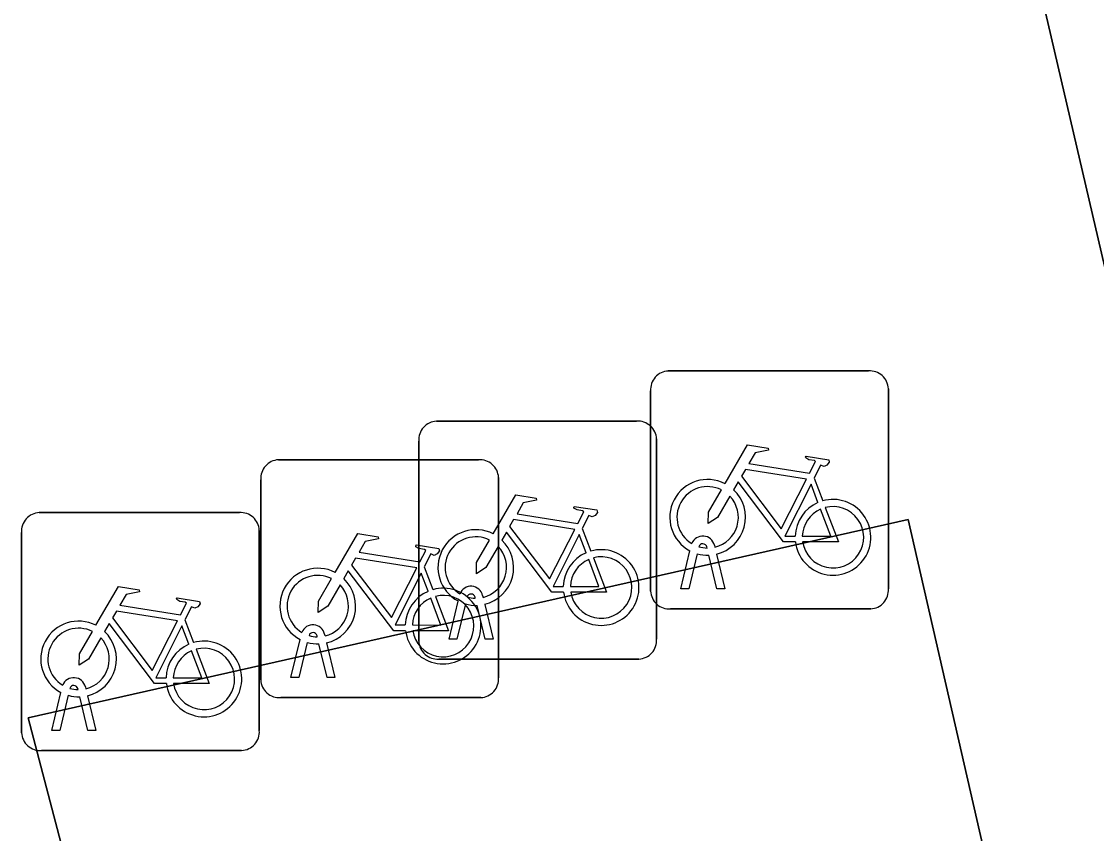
# Model space of a CAD drawing. Extents: x 158031 to 159244, y 380104 to 381214.
# Drawn here: x 158743.853 to 158748.37, y 381148.72 to 381152.131 of the extents above; entities that cross this region are included whole.
import ezdxf

# ---------------------------------------------------------------- set-up
doc = ezdxf.new("R2010")
doc.units = 0
for name, color, linetype in [('IMGEO_Fietsenrek', 7, 'Continuous'), ('IMGEO_Fietspad_open', 7, 'Continuous'), ('IMGEO_Groenvoorziening', 7, 'Continuous'), ('IMGEO_Voetpad_open', 7, 'Continuous')]:
    doc.layers.add(name, color=color, linetype=linetype)

msp = doc.modelspace()

# ---------------------------------------------------------------- linework, layer by layer
at = {"layer": 'IMGEO_Fietsenrek'}
for p, q in [((158746.5709, 381150.6625), (158747.4118, 381150.6625)), ((158747.4118, 381150.6625), (158746.5709, 381150.6625)), ((158746.4965, 381149.7379), (158746.4965, 381150.5788)), ((158746.4965, 381150.5788), (158746.4965, 381149.7379)), ((158747.4955, 381150.5881), (158747.4955, 381149.7472)), ((158747.4955, 381149.7472), (158747.4955, 381150.5881)), ((158745.5969, 381150.4515), (158746.4378, 381150.4515)), ((158746.4378, 381150.4515), (158745.5969, 381150.4515)), ((158746.5215, 381150.3771), (158746.5215, 381149.5362)), ((158746.5215, 381149.5362), (158746.5215, 381150.3771)), ((158745.5225, 381149.5269), (158745.5225, 381150.3678)), ((158745.5225, 381150.3678), (158745.5225, 381149.5269)), ((158744.9329, 381150.2895), (158745.7738, 381150.2895)), ((158745.7738, 381150.2895), (158744.9329, 381150.2895)), ((158744.8585, 381149.3649), (158744.8585, 381150.2058)), ((158744.8585, 381150.2058), (158744.8585, 381149.3649)), ((158745.8575, 381150.2151), (158745.8575, 381149.3742)), ((158745.8575, 381149.3742), (158745.8575, 381150.2151)), ((158747.1832, 381150.2122), (158747.2195, 381150.117)), ((158743.9279, 381150.0675), (158744.7688, 381150.0675)), ((158744.7688, 381150.0675), (158743.9279, 381150.0675)), ((158743.8535, 381149.1429), (158743.8535, 381149.9838)), ((158743.8535, 381149.9838), (158743.8535, 381149.1429)), ((158744.8525, 381149.9931), (158744.8525, 381149.1522)), ((158744.8525, 381149.1522), (158744.8525, 381149.9931)), ((158746.2092, 381150.0012), (158746.2455, 381149.906)), ((158746.7339, 381149.9189), (158746.7329, 381149.9232)), ((158746.7646, 381149.9304), (158746.7664, 381149.9225)), ((158746.6235, 381149.7473), (158746.6618, 381149.9073)), ((158746.6922, 381149.8951), (158746.6569, 381149.7473)), ((158746.775, 381149.7473), (158746.7411, 381149.889)), ((158746.7734, 381149.8933), (158746.8084, 381149.7473)), ((158745.5452, 381149.8392), (158745.5815, 381149.744)), ((158746.6569, 381149.7473), (158746.6235, 381149.7473)), ((158746.8084, 381149.7473), (158746.775, 381149.7473)), ((158745.6495, 381149.5363), (158745.6878, 381149.6963)), ((158745.7599, 381149.7079), (158745.7589, 381149.7122)), ((158745.7906, 381149.7194), (158745.7924, 381149.7115)), ((158745.7182, 381149.6841), (158745.6829, 381149.5363)), ((158745.801, 381149.5363), (158745.7671, 381149.678)), ((158745.7994, 381149.6823), (158745.8344, 381149.5363)), ((158747.4211, 381149.6635), (158746.5802, 381149.6635)), ((158746.5802, 381149.6635), (158747.4211, 381149.6635)), ((158744.5402, 381149.6172), (158744.5765, 381149.522)), ((158744.9855, 381149.3743), (158745.0238, 381149.5343)), ((158745.0542, 381149.5221), (158745.0189, 381149.3743)), ((158745.0959, 381149.5459), (158745.0949, 381149.5502)), ((158745.137, 381149.3743), (158745.1031, 381149.516)), ((158745.1266, 381149.5574), (158745.1284, 381149.5495)), ((158745.1354, 381149.5203), (158745.1704, 381149.3743)), ((158745.6829, 381149.5363), (158745.6495, 381149.5363)), ((158745.8344, 381149.5363), (158745.801, 381149.5363)), ((158746.4471, 381149.4525), (158745.6062, 381149.4525)), ((158745.6062, 381149.4525), (158746.4471, 381149.4525)), ((158744.1216, 381149.3354), (158744.1234, 381149.3275)), ((158745.0189, 381149.3743), (158744.9855, 381149.3743)), ((158745.1704, 381149.3743), (158745.137, 381149.3743)), ((158743.9805, 381149.1523), (158744.0188, 381149.3123)), ((158744.0492, 381149.3001), (158744.0139, 381149.1523)), ((158744.0909, 381149.3239), (158744.0899, 381149.3282)), ((158744.132, 381149.1523), (158744.0981, 381149.294)), ((158744.1304, 381149.2983), (158744.1654, 381149.1523)), ((158745.7831, 381149.2905), (158744.9422, 381149.2905)), ((158744.9422, 381149.2905), (158745.7831, 381149.2905)), ((158744.0139, 381149.1523), (158743.9805, 381149.1523)), ((158744.1654, 381149.1523), (158744.132, 381149.1523)), ((158744.7781, 381149.0685), (158743.9372, 381149.0685)), ((158743.9372, 381149.0685), (158744.7781, 381149.0685))]:
    msp.add_line(p, q, dxfattribs=at)
for points in [[(158746.8091, 381150.1892), (158746.9038, 381150.3527), (158746.99, 381150.3389), (158746.9917, 381150.3302), (158746.9356, 381150.3193), (158746.9094, 381150.274), (158747.1646, 381150.2332)], [(158747.1646, 381150.2332), (158747.1896, 381150.282), (158747.1845, 381150.286), (158747.1613, 381150.2897), (158747.1486, 381150.2972), (158747.1476, 381150.3003), (158747.1498, 381150.3049), (158747.2446, 381150.2898), (158747.2469, 381150.2795), (158747.2375, 381150.2671), (158747.2251, 381150.2607), (158747.2106, 381150.2669), (158747.1832, 381150.2122)], [(158747.1517, 381150.208), (158746.8949, 381150.249), (158746.8782, 381150.2202), (158747.0452, 381149.9999), (158747.1517, 381150.208)], [(158747.1048, 381149.9445), (158747.0551, 381149.9446), (158746.8644, 381150.1963), (158746.8454, 381150.1635)], [(158746.8298, 381150.1367), (158746.7782, 381150.0475), (158746.7383, 381150.0215), (158746.7395, 381150.069), (158746.794, 381150.1632)], [(158747.1997, 381150.11), (158747.1704, 381150.1868), (158747.061, 381149.9687), (158747.1037, 381149.9686)], [(158745.8351, 381149.9782), (158745.9298, 381150.1417), (158746.016, 381150.1279), (158746.0177, 381150.1192), (158745.9616, 381150.1083), (158745.9354, 381150.063), (158746.1906, 381150.0222)], [(158746.1906, 381150.0222), (158746.2156, 381150.071), (158746.2105, 381150.075), (158746.1873, 381150.0787), (158746.1746, 381150.0862), (158746.1736, 381150.0893), (158746.1758, 381150.0939), (158746.2706, 381150.0788), (158746.2729, 381150.0685), (158746.2635, 381150.0561), (158746.2511, 381150.0497), (158746.2366, 381150.0559), (158746.2092, 381150.0012)], [(158747.1337, 381149.9685), (158747.2536, 381149.9683), (158747.2104, 381150.0819)], [(158747.2302, 381150.0888), (158747.2852, 381149.9442), (158747.1351, 381149.9445)], [(158746.1777, 381149.997), (158745.9209, 381150.038), (158745.9042, 381150.0092), (158746.0712, 381149.7889), (158746.1777, 381149.997)], [(158745.1711, 381149.8162), (158745.2658, 381149.9797), (158745.352, 381149.9659), (158745.3537, 381149.9572), (158745.2976, 381149.9463), (158745.2714, 381149.901), (158745.5266, 381149.8602)], [(158746.1308, 381149.7335), (158746.0811, 381149.7336), (158745.8904, 381149.9853), (158745.8714, 381149.9525)], [(158746.2257, 381149.899), (158746.1964, 381149.9758), (158746.087, 381149.7577), (158746.1297, 381149.7576)], [(158745.5266, 381149.8602), (158745.5516, 381149.909), (158745.5465, 381149.913), (158745.5233, 381149.9167), (158745.5106, 381149.9242), (158745.5096, 381149.9273), (158745.5118, 381149.9319), (158745.6066, 381149.9168), (158745.6089, 381149.9065), (158745.5995, 381149.8941), (158745.5871, 381149.8877), (158745.5726, 381149.8939), (158745.5452, 381149.8392)], [(158745.8558, 381149.9257), (158745.8042, 381149.8365), (158745.7643, 381149.8105), (158745.7655, 381149.858), (158745.82, 381149.9522)], [(158745.5137, 381149.835), (158745.2569, 381149.876), (158745.2402, 381149.8472), (158745.4072, 381149.6269), (158745.5137, 381149.835)], [(158746.2562, 381149.8778), (158746.3112, 381149.7332), (158746.1611, 381149.7335)], [(158746.1597, 381149.7575), (158746.2796, 381149.7573), (158746.2364, 381149.8709)], [(158745.1918, 381149.7637), (158745.1402, 381149.6745), (158745.1003, 381149.6485), (158745.1015, 381149.696), (158745.156, 381149.7902)], [(158745.4668, 381149.5715), (158745.4171, 381149.5716), (158745.2264, 381149.8233), (158745.2074, 381149.7905)], [(158745.5617, 381149.737), (158745.5324, 381149.8138), (158745.423, 381149.5957), (158745.4657, 381149.5956)], [(158744.1661, 381149.5942), (158744.2608, 381149.7577), (158744.347, 381149.7439), (158744.3487, 381149.7352), (158744.2926, 381149.7243), (158744.2664, 381149.679), (158744.5216, 381149.6382)], [(158744.5216, 381149.6382), (158744.5466, 381149.687), (158744.5415, 381149.691), (158744.5183, 381149.6947), (158744.5056, 381149.7022), (158744.5046, 381149.7053), (158744.5068, 381149.7099), (158744.6016, 381149.6948), (158744.6039, 381149.6845), (158744.5945, 381149.6721), (158744.5821, 381149.6657), (158744.5676, 381149.6719), (158744.5402, 381149.6172)], [(158745.4957, 381149.5955), (158745.6156, 381149.5953), (158745.5724, 381149.7089)], [(158745.5922, 381149.7158), (158745.6472, 381149.5712), (158745.4971, 381149.5715)], [(158744.5087, 381149.613), (158744.2519, 381149.654), (158744.2352, 381149.6252), (158744.4022, 381149.4049), (158744.5087, 381149.613)], [(158744.1868, 381149.5417), (158744.1352, 381149.4525), (158744.0953, 381149.4265), (158744.0965, 381149.474), (158744.151, 381149.5682)], [(158744.4618, 381149.3495), (158744.4121, 381149.3496), (158744.2214, 381149.6013), (158744.2024, 381149.5685)], [(158744.5567, 381149.515), (158744.5274, 381149.5918), (158744.418, 381149.3737), (158744.4607, 381149.3736)], [(158744.4907, 381149.3735), (158744.6106, 381149.3733), (158744.5674, 381149.4869)], [(158744.5872, 381149.4938), (158744.6422, 381149.3492), (158744.4921, 381149.3495)]]:
    msp.add_lwpolyline(points, dxfattribs=at)
for centre, radius, start, end in [((158746.5742, 381150.5846), 0.0779, 92.4484, 184.2845), ((158746.5742, 381150.5846), 0.0779, 92.4484, 184.2845), ((158747.4176, 381150.5848), 0.0779, 2.4484, 94.2845), ((158747.4176, 381150.5848), 0.0779, 2.4484, 94.2845), ((158745.6002, 381150.3736), 0.0779, 92.4484, 184.2845), ((158745.6002, 381150.3736), 0.0779, 92.4484, 184.2845), ((158746.4436, 381150.3738), 0.0779, 2.4484, 94.2845), ((158746.4436, 381150.3738), 0.0779, 2.4484, 94.2845), ((158744.9362, 381150.2116), 0.0779, 92.4484, 184.2845), ((158744.9362, 381150.2116), 0.0779, 92.4484, 184.2845), ((158745.7796, 381150.2118), 0.0779, 2.4484, 94.2845), ((158745.7796, 381150.2118), 0.0779, 2.4484, 94.2845), ((158746.7361, 381150.0479), 0.159, 62.6766, 242.1369), ((158746.7361, 381150.0479), 0.129, 63.3192, 238.903), ((158746.7361, 381150.0479), 0.159, 283.5766, 46.6042), ((158746.7361, 381150.0479), 0.129, 283.6043, 43.4302), ((158747.2627, 381149.9639), 0.159, 113.3408, 178.3217), ((158747.2627, 381149.9639), 0.159, 187.0065, 105.7708), ((158743.9312, 381149.9896), 0.0779, 92.4484, 184.2845), ((158743.9312, 381149.9896), 0.0779, 92.4484, 184.2845), ((158744.7746, 381149.9898), 0.0779, 2.4484, 94.2845), ((158744.7746, 381149.9898), 0.0779, 2.4484, 94.2845), ((158747.2627, 381149.9639), 0.129, 113.923, 177.9556), ((158747.2627, 381149.9639), 0.129, 188.6715, 104.5883), ((158745.7621, 381149.8369), 0.159, 62.6766, 242.1369), ((158745.7621, 381149.8369), 0.129, 63.3192, 238.903), ((158746.7159, 381149.9193), 0.0499, 12.8025, 158.6934), ((158745.7621, 381149.8369), 0.129, 283.6043, 43.4302), ((158745.7621, 381149.8369), 0.159, 283.5766, 46.6042), ((158746.7159, 381149.9193), 0.0174, 12.8025, 163.4502), ((158746.7361, 381150.0479), 0.129, 253.415, 269.0204), ((158746.2887, 381149.7529), 0.159, 113.3408, 178.3217), ((158746.2887, 381149.7529), 0.159, 187.0065, 105.7708), ((158746.2887, 381149.7529), 0.129, 188.6715, 104.5883), ((158746.7361, 381150.0479), 0.159, 253.9967, 271.7867), ((158745.0981, 381149.6749), 0.159, 62.6766, 242.1369), ((158746.2887, 381149.7529), 0.129, 113.923, 177.9556), ((158745.0981, 381149.6749), 0.129, 63.3192, 238.903), ((158745.0981, 381149.6749), 0.159, 283.5766, 46.6042), ((158745.0981, 381149.6749), 0.129, 283.6043, 43.4302), ((158745.6247, 381149.5909), 0.159, 187.0065, 105.7708), ((158745.7419, 381149.7083), 0.0499, 12.8025, 158.6934), ((158747.4178, 381149.7414), 0.0779, 272.4484, 4.2845), ((158747.4178, 381149.7414), 0.0779, 272.4484, 4.2845), ((158745.6247, 381149.5909), 0.159, 113.3408, 178.3217), ((158745.6247, 381149.5909), 0.129, 113.923, 177.9556), ((158745.6247, 381149.5909), 0.129, 188.6715, 104.5883), ((158745.7419, 381149.7083), 0.0174, 12.8025, 163.4502), ((158745.7621, 381149.8369), 0.129, 253.415, 269.0204), ((158746.5744, 381149.7412), 0.0779, 182.4484, 274.2845), ((158746.5744, 381149.7412), 0.0779, 182.4484, 274.2845), ((158745.7621, 381149.8369), 0.159, 253.9967, 271.7867), ((158744.0931, 381149.4529), 0.159, 62.6766, 242.1369), ((158744.0931, 381149.4529), 0.129, 63.3192, 238.903), ((158744.0931, 381149.4529), 0.159, 283.5766, 46.6042), ((158745.0779, 381149.5463), 0.0499, 12.8025, 158.6934), ((158745.0779, 381149.5463), 0.0174, 12.8025, 163.4502), ((158744.0931, 381149.4529), 0.129, 283.6043, 43.4302), ((158744.6197, 381149.3689), 0.159, 113.3408, 178.3217), ((158744.6197, 381149.3689), 0.159, 187.0065, 105.7708), ((158745.0981, 381149.6749), 0.159, 253.9967, 271.7867), ((158745.0981, 381149.6749), 0.129, 253.415, 269.0204), ((158745.6004, 381149.5302), 0.0779, 182.4484, 274.2845), ((158745.6004, 381149.5302), 0.0779, 182.4484, 274.2845), ((158746.4438, 381149.5304), 0.0779, 272.4484, 4.2845), ((158746.4438, 381149.5304), 0.0779, 272.4484, 4.2845), ((158744.6197, 381149.3689), 0.129, 113.923, 177.9556), ((158744.6197, 381149.3689), 0.129, 188.6715, 104.5883), ((158744.0729, 381149.3243), 0.0499, 12.8025, 158.6934), ((158744.0729, 381149.3243), 0.0174, 12.8025, 163.4502), ((158744.9364, 381149.3682), 0.0779, 182.4484, 274.2845), ((158744.9364, 381149.3682), 0.0779, 182.4484, 274.2845), ((158745.7798, 381149.3684), 0.0779, 272.4484, 4.2845), ((158745.7798, 381149.3684), 0.0779, 272.4484, 4.2845), ((158744.0931, 381149.4529), 0.159, 253.9967, 271.7867), ((158744.0931, 381149.4529), 0.129, 253.415, 269.0204), ((158743.9314, 381149.1462), 0.0779, 182.4484, 274.2845), ((158743.9314, 381149.1462), 0.0779, 182.4484, 274.2845), ((158744.7748, 381149.1464), 0.0779, 272.4484, 4.2845), ((158744.7748, 381149.1464), 0.0779, 272.4484, 4.2845)]:
    msp.add_arc(centre, radius, start, end, dxfattribs=at)
at = {"layer": 'IMGEO_Fietspad_open'}
msp.add_lwpolyline([(158747.192, 381156.31), (158749.618, 381145.885), (158751.316, 381146.312)], dxfattribs=at)
at = {"layer": 'IMGEO_Groenvoorziening'}
msp.add_lwpolyline([(158744.8, 381145.7), (158748.353, 381146.656), (158747.578, 381150.038), (158743.881, 381149.206)], close=True, dxfattribs=at)
at = {"layer": 'IMGEO_Voetpad_open'}
msp.add_lwpolyline([(158749.651, 381145.719), (158749.618, 381145.885), (158747.192, 381156.31)], dxfattribs=at)
msp.add_lwpolyline([(158744.8, 381145.7), (158743.881, 381149.206), (158747.578, 381150.038), (158748.353, 381146.656)], close=True, dxfattribs=at)

doc.saveas('drawing.dxf')
